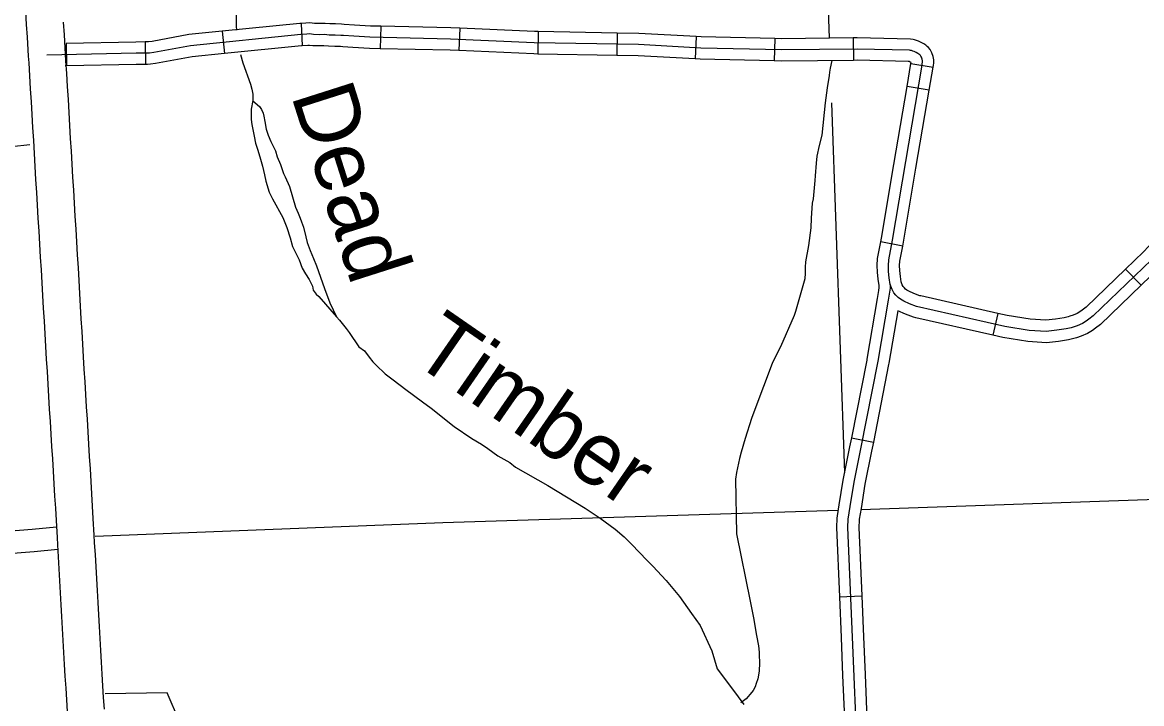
# Model space of a CAD drawing. Extents: x -117616 to 64730, y 54117 to 789866.
# Drawn here: x 62435.1 to 62585, y 55127.3 to 55218.5 of the extents above; entities that cross this region are included whole.
import ezdxf

# ---------------------------------------------------------------- set-up
doc = ezdxf.new("R2010")
doc.units = 0
for name, color, linetype in [('Level 10', 7, 'Continuous'), ('Level 32', 7, 'Continuous'), ('Level 35', 7, 'Continuous'), ('Level 45', 7, 'Continuous'), ('Level 46', 7, 'Continuous'), ('Level 5', 7, 'Continuous')]:
    doc.layers.add(name, color=color, linetype=linetype)

msp = doc.modelspace()

# ---------------------------------------------------------------- linework, layer by layer
at = {"layer": 'Level 10'}
for p, q in [((62435.53, 55219.91), (62435.64, 55218.21)), ((62435.64, 55218.21), (62435.75, 55216.5)), ((62440.74, 55216.81), (62440.63, 55218.52)), ((62440.84, 55215.08), (62440.74, 55216.81)), ((62435.75, 55216.5), (62435.85, 55214.78)), ((62440.89, 55214.24), (62440.84, 55215.08)), ((62435.85, 55214.78), (62435.9, 55213.94)), ((62435.9, 55213.94), (62435.96, 55213.04)), ((62440.95, 55213.35), (62440.89, 55214.24)), ((62435.96, 55213.04), (62436.06, 55211.31)), ((62441.05, 55211.62), (62440.95, 55213.35)), ((62436.06, 55211.31), (62436.17, 55209.58)), ((62441.16, 55209.88), (62441.05, 55211.62)), ((62436.17, 55209.58), (62436.28, 55207.85)), ((62441.27, 55208.14), (62441.16, 55209.88)), ((62436.28, 55207.85), (62436.37, 55206.13)), ((62441.36, 55206.41), (62441.27, 55208.14)), ((62436.37, 55206.13), (62436.47, 55204.39)), ((62441.46, 55204.68), (62441.36, 55206.41)), ((62441.57, 55202.95), (62441.46, 55204.68)), ((62436.47, 55204.39), (62436.58, 55202.65)), ((62436.58, 55202.65), (62436.68, 55200.92)), ((62441.67, 55201.22), (62441.57, 55202.95)), ((62436.68, 55200.92), (62436.79, 55199.19)), ((62441.78, 55199.49), (62441.67, 55201.22)), ((62436.79, 55199.19), (62436.89, 55197.45)), ((62441.88, 55197.76), (62441.78, 55199.49)), ((62436.89, 55197.45), (62437, 55195.72)), ((62441.99, 55196.02), (62441.88, 55197.76)), ((62437, 55195.72), (62437.1, 55193.99)), ((62442.09, 55194.28), (62441.99, 55196.02)), ((62442.19, 55192.55), (62442.09, 55194.28)), ((62437.1, 55193.99), (62437.2, 55192.25)), ((62437.2, 55192.25), (62437.31, 55190.51)), ((62442.3, 55190.81), (62442.19, 55192.55)), ((62437.31, 55190.51), (62437.41, 55188.78)), ((62442.4, 55189.09), (62442.3, 55190.81)), ((62437.41, 55188.78), (62437.51, 55187.06)), ((62442.51, 55187.36), (62442.4, 55189.09)), ((62437.51, 55187.06), (62437.62, 55185.35)), ((62442.61, 55185.63), (62442.51, 55187.36)), ((62437.62, 55185.35), (62437.71, 55183.63)), ((62442.7, 55183.91), (62442.61, 55185.63)), ((62437.71, 55183.63), (62437.81, 55181.92)), ((62442.8, 55182.2), (62442.7, 55183.91)), ((62442.9, 55180.5), (62442.8, 55182.2)), ((62437.81, 55181.92), (62437.9, 55180.21)), ((62437.9, 55180.21), (62438.01, 55178.49)), ((62443, 55178.8), (62442.9, 55180.5)), ((62438.01, 55178.49), (62438.11, 55176.8)), ((62443.1, 55177.1), (62443, 55178.8)), ((62438.11, 55176.8), (62438.21, 55175.11)), ((62443.2, 55175.4), (62443.1, 55177.1)), ((62438.21, 55175.11), (62438.31, 55173.42)), ((62443.3, 55173.72), (62443.2, 55175.4)), ((62438.31, 55173.42), (62438.41, 55171.74)), ((62443.4, 55172.04), (62443.3, 55173.72)), ((62438.41, 55171.74), (62438.52, 55170.07)), ((62443.51, 55170.37), (62443.4, 55172.04)), ((62438.52, 55170.07), (62438.62, 55168.39)), ((62443.61, 55168.69), (62443.51, 55170.37)), ((62443.71, 55167.02), (62443.61, 55168.69)), ((62438.62, 55168.39), (62438.72, 55166.72)), ((62438.72, 55166.72), (62438.82, 55165.05)), ((62443.81, 55165.35), (62443.71, 55167.02)), ((62438.82, 55165.05), (62438.92, 55163.38)), ((62443.91, 55163.68), (62443.81, 55165.35)), ((62438.92, 55163.38), (62439.02, 55161.71)), ((62444.01, 55162.02), (62443.91, 55163.68)), ((62439.02, 55161.71), (62439.13, 55160.05)), ((62444.12, 55160.36), (62444.01, 55162.02)), ((62439.13, 55160.05), (62439.23, 55158.39)), ((62444.22, 55158.7), (62444.12, 55160.36)), ((62439.23, 55158.39), (62439.33, 55156.73)), ((62444.32, 55157.04), (62444.22, 55158.7)), ((62439.33, 55156.73), (62439.43, 55155.08)), ((62444.42, 55155.39), (62444.32, 55157.04)), ((62439.43, 55155.08), (62439.53, 55153.44)), ((62444.52, 55153.73), (62444.42, 55155.39)), ((62444.61, 55152.08), (62444.52, 55153.73)), ((62439.53, 55153.44), (62439.62, 55151.81)), ((62444.74, 55149.83), (62444.61, 55152.08)), ((62439.62, 55151.81), (62439.75, 55149.55)), ((62439.75, 55149.55), (62439.8, 55148.55)), ((62444.79, 55148.84), (62444.74, 55149.83)), ((62439.8, 55148.55), (62439.9, 55146.93)), ((62444.89, 55147.23), (62444.79, 55148.84)), ((62439.9, 55146.93), (62440, 55145.32)), ((62444.99, 55145.63), (62444.89, 55147.23)), ((62440, 55145.32), (62440.09, 55143.73)), ((62445.08, 55144.02), (62444.99, 55145.63)), ((62440.09, 55143.73), (62440.18, 55142.13)), ((62445.18, 55142.42), (62445.08, 55144.02)), ((62440.18, 55142.13), (62440.27, 55140.54)), ((62445.27, 55140.81), (62445.18, 55142.42)), ((62440.27, 55140.54), (62440.36, 55138.94)), ((62445.35, 55139.2), (62445.27, 55140.81)), ((62440.36, 55138.94), (62440.44, 55137.34)), ((62445.43, 55137.61), (62445.35, 55139.2)), ((62440.44, 55137.34), (62440.53, 55135.74)), ((62445.52, 55136.02), (62445.43, 55137.61)), ((62440.53, 55135.74), (62440.62, 55134.14)), ((62445.61, 55134.42), (62445.52, 55136.02)), ((62440.62, 55134.14), (62440.71, 55132.55)), ((62445.7, 55132.84), (62445.61, 55134.42)), ((62445.8, 55131.26), (62445.7, 55132.84)), ((62440.71, 55132.55), (62440.81, 55130.96)), ((62445.9, 55129.69), (62445.8, 55131.26)), ((62440.81, 55130.96), (62440.91, 55129.38)), ((62445.99, 55128.11), (62445.9, 55129.69)), ((62440.91, 55129.38), (62441, 55127.81)), ((62446.09, 55126.54), (62445.99, 55128.11)), ((62441, 55127.81), (62441.1, 55126.23))]:
    msp.add_line(p, q, dxfattribs=at)
at = {"layer": 'Level 32'}
for p, q in [((62472.45, 55218.34), (62472.6, 55215.34)), ((62461.87, 55217.29), (62462.17, 55214.3)), ((62483.1, 55217.95), (62483.03, 55214.95)), ((62493.69, 55217.7), (62493.56, 55214.7)), ((62504.2, 55217.24), (62504.15, 55214.24)), ((62514.76, 55217.05), (62514.7, 55214.05)), ((62525.36, 55216.57), (62525.19, 55213.58)), ((62440.98, 55215.64), (62441.04, 55212.65)), ((62451.55, 55215.85), (62451.59, 55212.85)), ((62535.87, 55216.31), (62535.8, 55213.31)), ((62546.38, 55216.39), (62546.41, 55213.39)), ((62554.11, 55212.98), (62557.07, 55212.48))]:
    msp.add_line(p, q, dxfattribs=at)
for points in [[(62472.45, 55218.34), (62472.26, 55218.33), (62461.87, 55217.29)], [(62483.1, 55217.95), (62481.73, 55217.98), (62479.57, 55218.11), (62478.21, 55218.2), (62477.86, 55218.22), (62477.03, 55218.26), (62476.28, 55218.27), (62475.64, 55218.34), (62474.84, 55218.33), (62474.23, 55218.34), (62473.59, 55218.43), (62473.09, 55218.37), (62472.45, 55218.34)], [(62555.59, 55212.73), (62555.63, 55212.93), (62555.66, 55213.15), (62555.66, 55213.35), (62555.62, 55213.55), (62555.53, 55213.81), (62555.45, 55213.97), (62555.37, 55214.05), (62555.3, 55214.12), (62555.18, 55214.22), (62555.03, 55214.33), (62554.81, 55214.46), (62554.55, 55214.57), (62554.36, 55214.64), (62554.17, 55214.7), (62554.05, 55214.73), (62553.91, 55214.75), (62546.9, 55214.9), (62536.8, 55214.79), (62525.95, 55215.04), (62517.62, 55215.5), (62503.63, 55215.75), (62492.43, 55216.25), (62481.66, 55216.48), (62479.48, 55216.61), (62478.11, 55216.7), (62477.78, 55216.72), (62476.99, 55216.76), (62476.19, 55216.77), (62475.56, 55216.84), (62474.84, 55216.83), (62474.12, 55216.84), (62473.57, 55216.92), (62473.21, 55216.88), (62472.38, 55216.84), (62457.63, 55215.35), (62452.73, 55214.44), (62452.13, 55214.37), (62451.83, 55214.35), (62450.34, 55214.34), (62438.4, 55214.09)], [(62461.87, 55217.29), (62457.42, 55216.84), (62452.5, 55215.92), (62452.01, 55215.86), (62451.79, 55215.85), (62451.55, 55215.85)], [(62493.69, 55217.7), (62492.48, 55217.75), (62483.1, 55217.95)], [(62504.2, 55217.24), (62503.68, 55217.25), (62493.69, 55217.7)], [(62514.76, 55217.05), (62504.2, 55217.24)], [(62525.36, 55216.57), (62517.67, 55217), (62514.76, 55217.05)], [(62535.87, 55216.31), (62526.01, 55216.54), (62525.36, 55216.57)], [(62451.55, 55215.85), (62450.31, 55215.84), (62440.98, 55215.64)], [(62472.6, 55215.34), (62472.49, 55215.34), (62462.17, 55214.3)], [(62483.03, 55214.95), (62481.6, 55214.98), (62479.38, 55215.12), (62478.02, 55215.21), (62477.7, 55215.23), (62476.94, 55215.26), (62476.1, 55215.27), (62475.48, 55215.34), (62474.84, 55215.33), (62474.01, 55215.34), (62473.54, 55215.4), (62473.33, 55215.38), (62472.6, 55215.34)], [(62546.38, 55216.39), (62536.81, 55216.29), (62535.87, 55216.31)], [(62557.07, 55212.48), (62557.11, 55212.69), (62557.16, 55213.05), (62557.16, 55213.48), (62557.08, 55213.92), (62556.91, 55214.41), (62556.68, 55214.84), (62556.44, 55215.1), (62556.3, 55215.24), (62556.09, 55215.41), (62555.84, 55215.59), (62555.48, 55215.8), (62555.11, 55215.96), (62554.84, 55216.06), (62554.6, 55216.13), (62554.39, 55216.2), (62554.03, 55216.25), (62546.91, 55216.4), (62546.38, 55216.39)], [(62462.17, 55214.3), (62457.85, 55213.87), (62452.96, 55212.95), (62452.26, 55212.87), (62451.88, 55212.85), (62451.59, 55212.85)], [(62493.56, 55214.7), (62492.38, 55214.75), (62483.03, 55214.95)], [(62504.15, 55214.24), (62503.59, 55214.25), (62493.56, 55214.7)], [(62514.7, 55214.05), (62504.15, 55214.24)], [(62525.19, 55213.58), (62517.56, 55214), (62514.7, 55214.05)], [(62535.8, 55213.31), (62525.89, 55213.54), (62525.19, 55213.58)], [(62441.04, 55212.65), (62440.83, 55212.64)], [(62451.59, 55212.85), (62450.36, 55212.84), (62441.04, 55212.65)], [(62546.41, 55213.39), (62536.79, 55213.29), (62535.8, 55213.31)], [(62554.11, 55212.98), (62554.14, 55213.11), (62554.13, 55213.11), (62553.99, 55213.17), (62553.88, 55213.22), (62553.75, 55213.26), (62546.89, 55213.4), (62546.41, 55213.39)], [(62456.21, 55124.58), (62456.14, 55124.9), (62454.51, 55128.72), (62446.22, 55128.62)]]:
    msp.add_lwpolyline(points, dxfattribs=at)
at = {"layer": 'Level 35'}
for points in [[(62463.72, 55220), (62463.73, 55217.97), (62463.79, 55217.43)], [(62464.33, 55214.16), (62464.62, 55213.08), (62465.68, 55210.22), (62465.86, 55209.54), (62465.97, 55208.85), (62465.99, 55208.53), (62465.97, 55207.98), (62466.86, 55207.2), (62467.15, 55206.8), (62467.34, 55206.34)], [(62543.53, 55213.36), (62543.27, 55212.34), (62543.2, 55211.8), (62543.14, 55211.37), (62542.9, 55209.71), (62542.63, 55207.69), (62542.19, 55203.37), (62541.82, 55202), (62541.49, 55200.56), (62541.42, 55199.65), (62541.28, 55197.92), (62541.25, 55197.3), (62541, 55194.85), (62540.89, 55194.28), (62540.73, 55192.29), (62540.71, 55190.98), (62540.37, 55188.63), (62539.97, 55186.44), (62539.94, 55185.7), (62539.94, 55184.9), (62539.88, 55184.13), (62538.64, 55179.79), (62538.45, 55179.26), (62536.64, 55175.03), (62536.24, 55174.28), (62535.54, 55172.84), (62533.21, 55166.64), (62532.77, 55165.45), (62531.89, 55162.77), (62531.36, 55160.96), (62531.16, 55160.11), (62530.76, 55158.22), (62530.62, 55157.35), (62530.75, 55150.04), (62532.57, 55141), (62533.05, 55138.55), (62533.18, 55137.69), (62533.44, 55136.4), (62533.71, 55135.01), (62533.78, 55134.19), (62533.81, 55132.4), (62533.77, 55131.98), (62533.76, 55131.66), (62533.6, 55130.62), (62533.39, 55129.97)], [(62465.97, 55208.01), (62465.77, 55206.86), (62465.74, 55206.12), (62465.77, 55205.47), (62465.85, 55204.8), (62466.13, 55203.23), (62466.32, 55202.31), (62466.62, 55201.49), (62466.89, 55200.48), (62467.28, 55199.21), (62467.53, 55198.08), (62467.7, 55197.24), (62468.15, 55195.76), (62468.62, 55194.84), (62470, 55192.36), (62470.53, 55191.02), (62470.96, 55189.62), (62471.28, 55188.49), (62472.16, 55186.7), (62472.57, 55185.6), (62473.03, 55184.84), (62473.52, 55184.06), (62473.96, 55183.15), (62474.06, 55182.62), (62474.46, 55182.08), (62474.8, 55181.78), (62477.2, 55179.05)], [(62467.34, 55206.34), (62467.44, 55205.91), (62467.57, 55205.23), (62467.78, 55204.2), (62468.03, 55203.39), (62468.39, 55202.54), (62469.03, 55201.29), (62469.25, 55200.5), (62469.66, 55199.47), (62470.1, 55198.27), (62470.29, 55197.8), (62470.89, 55196.5), (62471.69, 55193.75), (62472.04, 55192.96), (62472.29, 55192.26), (62472.49, 55191.8), (62472.75, 55191.07), (62473.05, 55189.76), (62473.27, 55189.01), (62473.67, 55187.95), (62474.08, 55186.86), (62474.49, 55185.88), (62475.56, 55182.84), (62476.3, 55180.95), (62477.2, 55179.07), (62477.58, 55178.63), (62478.48, 55177.49), (62478.88, 55176.96), (62480.16, 55175.06), (62480.91, 55174.52), (62481.55, 55173.67), (62482.04, 55173.05), (62482.51, 55172.6), (62483.71, 55171.43), (62484.75, 55170.62), (62486.45, 55169.33), (62488.69, 55167.7), (62489.86, 55166.82), (62492.93, 55164.38), (62495.32, 55162.78), (62496.61, 55162.02), (62497.44, 55161.44), (62498.79, 55160.48), (62500.38, 55159.57), (62501.13, 55158.94), (62505.47, 55156.49), (62510.47, 55153.44), (62512.5, 55152.13), (62514.49, 55150.64), (62515.69, 55149.62), (62516.69, 55148.65), (62518.8, 55146.47), (62519.56, 55145.68), (62521.32, 55143.77), (62523.13, 55141.64), (62524.73, 55139.36), (62525.88, 55137.74), (62527.42, 55134.36), (62528.17, 55131.95), (62530.19, 55129.24), (62531.73, 55127.16)], [(62377.39, 55183.2), (62379.65, 55182.13), (62380.66, 55181.9), (62381.74, 55181.9), (62383.27, 55182), (62384.9, 55182.26), (62386.68, 55182.69), (62387.66, 55183.09), (62388.51, 55183.69), (62389.91, 55184.84), (62390.51, 55185.26), (62392.1, 55185.84), (62396.14, 55187.37), (62397.96, 55188.55), (62402.56, 55191.31), (62406.27, 55193.27), (62413.78, 55196.71), (62415.61, 55197.32), (62424.55, 55200.41), (62425.46, 55200.64), (62430.61, 55201.54), (62432.61, 55201.82), (62433.67, 55201.88), (62436.12, 55202.15)], [(62533.39, 55129.97), (62533.23, 55129.54), (62532.96, 55129.04), (62532.79, 55128.83), (62532.05, 55127.95), (62531.33, 55127.39)]]:
    msp.add_lwpolyline(points, dxfattribs=at)
at = {"layer": 'Level 45'}
for p, q in [((62556.54, 55209.39), (62553.59, 55209.89)), ((62553, 55188.53), (62550.06, 55189.1)), ((62582.85, 55185.45), (62584.94, 55183.29)), ((62565.74, 55179.52), (62565.08, 55176.6)), ((62546.13, 55162.89), (62549.07, 55162.31)), ((62544.52, 55141.6), (62547.51, 55141.73))]:
    msp.add_line(p, q, dxfattribs=at)
for points in [[(62586.32, 55186.71), (62578.53, 55179.2), (62577.92, 55178.75), (62577.57, 55178.49), (62577.06, 55178.18), (62576.37, 55177.87), (62575.55, 55177.61), (62574.91, 55177.47), (62573.66, 55177.26), (62572.2, 55177.1), (62569.92, 55177.24), (62566.7, 55177.76), (62554.86, 55180.45), (62553.93, 55180.79), (62553.14, 55181.16), (62552.7, 55181.41), (62552.4, 55181.66), (62552.09, 55181.95), (62551.83, 55182.27), (62551.57, 55182.72), (62551.33, 55183.38), (62551.21, 55184.29), (62551.12, 55185.15), (62551.09, 55185.92), (62551.13, 55186.71), (62551.63, 55189.33), (62555.59, 55212.73)], [(62553.59, 55209.89), (62554.11, 55212.98)], [(62556.54, 55209.39), (62557.07, 55212.48)], [(62551.82, 55199.47), (62553.59, 55209.89)], [(62554.78, 55198.97), (62556.54, 55209.39)], [(62550.06, 55189.1), (62550.15, 55189.6), (62551.82, 55199.47)], [(62553, 55188.53), (62553.11, 55189.07), (62554.78, 55198.97)], [(62589.95, 55192.98), (62589.39, 55192.27), (62587.84, 55190.45), (62585.93, 55188.5), (62585.25, 55187.76), (62582.85, 55185.45)], [(62592.3, 55191.12), (62591.71, 55190.36), (62590.05, 55188.42), (62588.11, 55186.43), (62587.4, 55185.66), (62584.94, 55183.29)], [(62549.83, 55183.27), (62549.72, 55184.12), (62549.63, 55185.04), (62549.59, 55185.92), (62549.63, 55186.88), (62550.06, 55189.1)], [(62555.44, 55181.86), (62555.28, 55181.89), (62554.51, 55182.17), (62553.84, 55182.49), (62553.56, 55182.65), (62553.39, 55182.79), (62553.19, 55182.97), (62553.07, 55183.12), (62552.93, 55183.36), (62552.79, 55183.73), (62552.7, 55184.47), (62552.62, 55185.26), (62552.59, 55185.92), (62552.62, 55186.53), (62553, 55188.53)], [(62582.85, 55185.45), (62577.57, 55180.35), (62577.03, 55179.96), (62576.73, 55179.73), (62576.36, 55179.51), (62575.84, 55179.28), (62575.39, 55179.14)], [(62551.33, 55183.38), (62551.31, 55182.88), (62551.25, 55182.36), (62551.06, 55181.28), (62549.68, 55173.12), (62547.36, 55161.39), (62546.47, 55156.93), (62545.94, 55153.67), (62545.67, 55151.98), (62545.62, 55150.86), (62546.25, 55136.19), (62546.92, 55120.31)], [(62549.82, 55183.32), (62549.81, 55182.99), (62549.76, 55182.57), (62549.58, 55181.53), (62548.2, 55173.39), (62548.18, 55173.25)], [(62584.94, 55183.29), (62579.5, 55178.04), (62578.81, 55177.54), (62578.41, 55177.24), (62577.75, 55176.85), (62576.9, 55176.46), (62576.28, 55176.27)], [(62565.74, 55179.52), (62555.44, 55181.86)], [(62552.34, 55179.88), (62551.15, 55172.85), (62551.12, 55172.67)], [(62554.78, 55178.93), (62554.44, 55179.01), (62553.36, 55179.4), (62552.34, 55179.88)], [(62575.39, 55179.14), (62575.16, 55179.06), (62574.62, 55178.94), (62573.46, 55178.75), (62572.17, 55178.61), (62570.08, 55178.74), (62566.99, 55179.24), (62565.74, 55179.52)], [(62565.08, 55176.6), (62554.78, 55178.93)], [(62576.28, 55176.27), (62575.93, 55176.16), (62575.2, 55176), (62573.87, 55175.77), (62572.24, 55175.6), (62569.75, 55175.75), (62566.42, 55176.29), (62565.08, 55176.6)], [(62548.18, 55173.25), (62546.13, 55162.89)], [(62551.12, 55172.67), (62549.07, 55162.31)], [(62546.13, 55162.89), (62545.89, 55161.68), (62544.99, 55157.2), (62544.45, 55153.91), (62544.22, 55152.44)], [(62549.07, 55162.31), (62548.83, 55161.1), (62547.95, 55156.66), (62547.42, 55153.43), (62547.19, 55151.98)], [(62544.22, 55152.44), (62544.17, 55152.13), (62544.12, 55150.86), (62544.52, 55141.6)], [(62547.19, 55151.98), (62547.16, 55151.83), (62547.12, 55150.87), (62547.51, 55141.73)], [(62544.52, 55141.6), (62544.75, 55136.13), (62544.96, 55131.05)], [(62547.51, 55141.73), (62547.75, 55136.25), (62547.96, 55131.18)], [(62547.96, 55131.18), (62548.4, 55120.63)], [(62544.96, 55131.05), (62545.41, 55120.5)]]:
    msp.add_lwpolyline(points, dxfattribs=at)
at = {"layer": 'Level 46'}
for points in [[(62347.42, 55147.85), (62353.08, 55147.99), (62359, 55148.17), (62381.04, 55148.33), (62393.09, 55148.18), (62403.23, 55148.22), (62414.69, 55148.94), (62415.54, 55149.03), (62420.05, 55149.4), (62426.03, 55149.88), (62432.45, 55150.33), (62436.43, 55150.65), (62439.67, 55150.96)], [(62347.42, 55144.85), (62353.16, 55144.99), (62359.06, 55145.18), (62381.03, 55145.33), (62393.07, 55145.18), (62403.33, 55145.22), (62414.94, 55145.95), (62415.81, 55146.04), (62420.29, 55146.41), (62426.26, 55146.89), (62432.67, 55147.34), (62436.69, 55147.66), (62439.84, 55147.96)]]:
    msp.add_lwpolyline(points, dxfattribs=at)
at = {"layer": 'Level 5'}
for points in [[(62541.65, 55258.99), (62543.14, 55216.35)], [(62543.45, 55207.7), (62545.19, 55158.17)], [(62547.39, 55153.29), (62599.79, 55155.1)], [(62444.88, 55149.7), (62491.43, 55151.56), (62544.34, 55153.19)]]:
    msp.add_lwpolyline(points, dxfattribs=at)

# ---------------------------------------------------------------- texts
at = {"layer": 'Level 35'}
for s, rotation, p in [('Dead', 287.6691, (62471.06, 55208.75)), ('Timber', 325.3218, (62486.97, 55173.29))]:
    msp.add_text(s, height=8.448, rotation=rotation, dxfattribs=at).set_placement(p)

doc.saveas('drawing.dxf')
